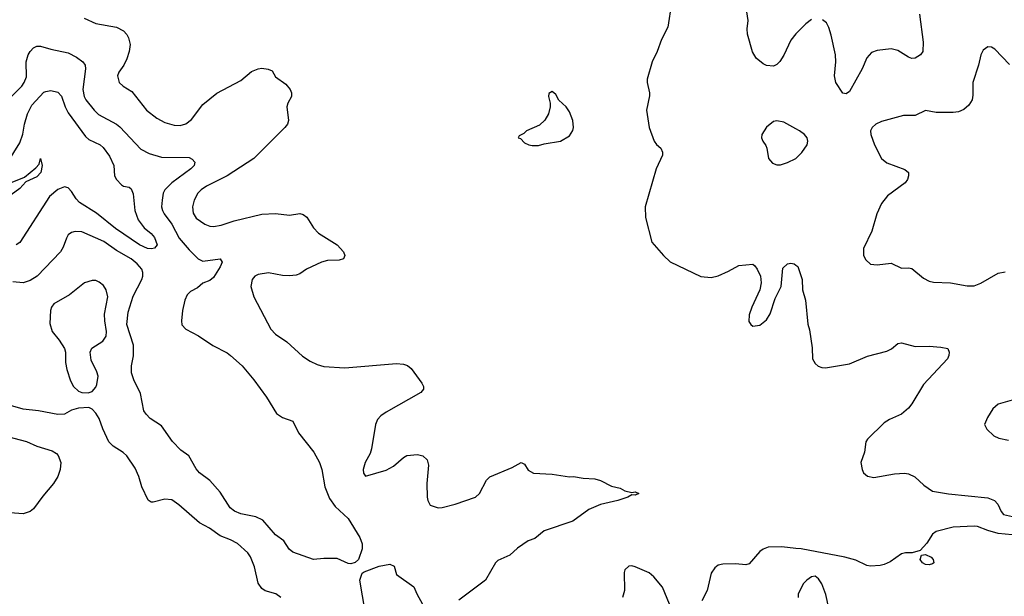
# Model space of a CAD drawing. Header units: inches. Extents: x 1173000 to 1307049, y 522583 to 678455.
# Tile 387 of 617: x 1285510 to 1291205, y 566116 to 569454. Entities that reach past the tile are written whole.
import ezdxf

# ---------------------------------------------------------------- set-up
doc = ezdxf.new("R2010")
doc.units = ezdxf.units.IN
doc.header["$MEASUREMENT"] = 0
doc.layers.add('B2586', color=7, linetype='Continuous')
doc.layers.add('B2596', color=7, linetype='Continuous')

msp = doc.modelspace()

# ---------------------------------------------------------------- linework, layer by layer
at = {"layer": 'B2586', "color": 5}
for points, elevation in [([(1289280.3, 569550), (1289258, 569410), (1289221.3, 569338.7), (1289197.4, 569270), (1289167.2, 569210), (1289139.5, 569110), (1289138.4, 569090), (1289152.7, 569030), (1289152.5, 569012.5), (1289135.3, 568930), (1289150.3, 568830.3), (1289180.5, 568750), (1289192.3, 568732.3), (1289218.8, 568710), (1289228, 568688), (1289228.2, 568670), (1289192.2, 568590), (1289128.2, 568370), (1289130.5, 568310), (1289166.6, 568166.6), (1289233.4, 568090), (1289272.8, 568052.8), (1289450, 567966.7), (1289510, 567961.3), (1289550, 567972.2), (1289610, 567997.6), (1289670, 568030.8), (1289750, 568038.8), (1289761, 568030), (1289776.3, 568010), (1289794, 567970), (1289798.8, 567930), (1289791, 567890), (1289744.9, 567790), (1289730, 567746), (1289727.5, 567707.5), (1289738, 567690), (1289750, 567681), (1289790, 567686.8), (1289830, 567716), (1289850, 567751.3), (1289879.6, 567840.4), (1289914, 567910), (1289924.1, 568015.9), (1289950, 568041), (1289970, 568044.7), (1289990, 568041), (1290000, 568032.8)], 920), ([(1290000, 569371.3), (1289970, 569334.7), (1289930, 569249.4), (1289907.1, 569212.9), (1289890, 569195.1), (1289870, 569185.1), (1289830, 569189.5), (1289810, 569198.4), (1289770, 569232), (1289748.7, 569268.7), (1289718.9, 569370), (1289718, 569402), (1289724.2, 569450), (1289708.3, 569550)], 920), ([(1285883.6, 569463.6), (1285951.2, 569431.2), (1286070.2, 569410.2), (1286110.3, 569390), (1286129.3, 569369.3), (1286139.6, 569350), (1286148.1, 569310), (1286142.8, 569270), (1286130, 569226.6), (1286111.5, 569190), (1286082.8, 569150), (1286076.5, 569130), (1286084.4, 569090), (1286107.7, 569070), (1286158.5, 569038.5), (1286244.4, 568930), (1286304, 568884), (1286350, 568859.1), (1286403.4, 568843.4), (1286437.5, 568842.5), (1286470, 568851.4), (1286504, 568876), (1286570, 568963), (1286650, 569028.5), (1286790, 569102.6), (1286850, 569153.4), (1286890, 569170.4), (1286910, 569173), (1286948.1, 569168.1), (1286970, 569157.3), (1286990, 569124), (1287050, 569080.4), (1287074.9, 569050), (1287083, 569030), (1287082, 569010), (1287060.5, 568970), (1287054.9, 568950), (1287064.4, 568870), (1287058.4, 568850), (1287044.4, 568830), (1286864.9, 568650), (1286710.5, 568549.5), (1286590, 568489.9), (1286559.3, 568470), (1286540.6, 568450), (1286518.2, 568410), (1286510.2, 568370), (1286513.4, 568333.4), (1286530, 568304.9), (1286580.3, 568270), (1286610, 568259.1), (1286630, 568257.9), (1286676.2, 568263.8), (1286750, 568289.2), (1286910, 568327.6), (1286990, 568332.9), (1287070, 568322.8), (1287130, 568332.4), (1287150, 568325.5), (1287170, 568310.6), (1287208.5, 568250), (1287238.2, 568218.2), (1287346.4, 568150), (1287382.4, 568110), (1287390.5, 568090), (1287382.8, 568070), (1287357.3, 568062.7), (1287290, 568059.3), (1287256.3, 568050), (1287169.3, 568010.7), (1287130, 567983.6), (1287110, 567975.6), (1287070, 567971.8), (1287030, 567974), (1286950, 567988.3), (1286890, 567979.7), (1286870.3, 567969.7), (1286854.4, 567950), (1286846, 567910), (1286863.7, 567850), (1286962.2, 567662.2), (1286990, 567634.4), (1287055.5, 567590), (1287146, 567506), (1287190, 567476.5), (1287230, 567457.4), (1287270, 567446.9), (1287390, 567438.9), (1287690, 567464.4), (1287730, 567460.5), (1287752.4, 567452.4), (1287774.6, 567434.6), (1287836, 567350), (1287846, 567330), (1287845.4, 567314.6), (1287830, 567295.3), (1287630, 567182.9), (1287598.9, 567161.1), (1287580.3, 567139.7), (1287568.4, 567110), (1287544.9, 566970), (1287536.2, 566943.8), (1287507.7, 566890), (1287496, 566850), (1287498, 566830), (1287510, 566812), (1287630, 566846.4), (1287672.3, 566870), (1287730, 566920.7), (1287750, 566930.7), (1287810, 566937.3), (1287842, 566930), (1287867.1, 566907.1), (1287875.2, 566875.2), (1287864.2, 566770), (1287866, 566690), (1287870.4, 566670), (1287884.8, 566644.8), (1287930, 566629.2), (1287954, 566630), (1288029.1, 566649.1), (1288146.6, 566690), (1288168.8, 566711.2), (1288210, 566788.2), (1288230, 566807.2), (1288358.6, 566861.4), (1288410, 566890.8), (1288430, 566882), (1288450, 566846.8), (1288482, 566830), (1288590, 566822.6), (1288690, 566808.4), (1288714, 566810), (1288770, 566799.3), (1288836.1, 566796.1), (1288870, 566786.8), (1288933.4, 566753.4), (1288982.7, 566742.7), (1289010, 566727.2), (1289050, 566717.1), (1289070, 566722), (1289090.6, 566710.6), (1289070, 566702.4), (1289050, 566702.9), (1289028, 566690), (1288970.3, 566670), (1288870, 566648.6), (1288801.1, 566618.9), (1288710, 566552.2), (1288544.2, 566495.8), (1288490, 566451.6), (1288450, 566436.9), (1288390, 566395.8), (1288345.7, 566354.3), (1288276, 566324), (1288261.7, 566310), (1288204.2, 566210), (1288050, 566093.3)], 880), ([(1285370, 568921.3), (1285521.7, 569070), (1285536.1, 569090), (1285550, 569122.8), (1285547.5, 569210), (1285558.9, 569250), (1285570, 569270.3), (1285590, 569291.6), (1285610, 569300.8), (1285630, 569300.7), (1285690, 569282.8), (1285790, 569261.4), (1285837.7, 569237.7), (1285875.3, 569210), (1285888.1, 569190), (1285891.3, 569170), (1285875.4, 569050), (1285882.9, 569010), (1285893.2, 568990), (1285940.7, 568930), (1285965.8, 568905.8), (1286070, 568850.2), (1286090, 568834.6), (1286210, 568704.9), (1286259.4, 568679.4), (1286330, 568657.6), (1286490, 568657.1), (1286507.7, 568647.7), (1286522.8, 568630), (1286518.9, 568610), (1286499, 568590), (1286389.1, 568510), (1286350.2, 568470), (1286340.2, 568450), (1286333.2, 568410), (1286331, 568370), (1286335.4, 568350), (1286345.4, 568330), (1286390.6, 568270.6), (1286431.8, 568190), (1286490, 568121.3), (1286541.7, 568070), (1286570, 568056.5), (1286670.3, 568070.3), (1286680.7, 568050), (1286670, 568022.7), (1286630, 567960.9), (1286610, 567945.1), (1286570, 567928.5), (1286537.6, 567902.4), (1286498.6, 567881.4), (1286479.2, 567860.8), (1286465.9, 567830), (1286452.3, 567770), (1286445, 567710), (1286448.2, 567688.2), (1286470, 567662.4), (1286544.9, 567624.9), (1286627.3, 567567.3), (1286710, 567524.9), (1286730.2, 567510.2), (1286797, 567450), (1286863.7, 567370), (1286937.6, 567270), (1286995.3, 567175.3), (1287030, 567150.5), (1287090, 567130.8), (1287123.4, 567063.4), (1287212.2, 566950), (1287244.9, 566890), (1287258.3, 566850), (1287275.3, 566750), (1287302, 566682), (1287335.4, 566635.4), (1287410, 566567.3), (1287476.7, 566456.7), (1287490, 566421), (1287491.2, 566391.2), (1287468.7, 566330), (1287450, 566311.9), (1287425.1, 566305.1), (1287410, 566306.8), (1287345.7, 566334.3), (1287270, 566335.1), (1287210, 566329.7), (1287090, 566371.7), (1287068.1, 566390), (1287037, 566437), (1286990, 566471.9), (1286916.9, 566556.9), (1286875.9, 566575.9), (1286790, 566593.2), (1286752.1, 566610), (1286727.6, 566627.6), (1286670, 566718.4), (1286610, 566786.9), (1286550, 566831.6), (1286530, 566854.6), (1286487.6, 566930), (1286442, 566962), (1286392.9, 567012.9), (1286330, 567103.5), (1286265.3, 567145.3), (1286240.7, 567170), (1286228.9, 567190), (1286208.3, 567290), (1286169.9, 567369.9), (1286157.1, 567410), (1286157.3, 567450), (1286169, 567509), (1286168.1, 567570), (1286129.9, 567690), (1286138.1, 567761.9), (1286166.6, 567853.4), (1286215.8, 567950), (1286221.8, 567970), (1286222.5, 567990), (1286215.5, 568010), (1286190, 568041.8), (1286155.3, 568070), (1286070, 568118.6), (1285997.4, 568170), (1285870, 568225.7), (1285830, 568227.2), (1285810, 568221.7), (1285791.2, 568208.8), (1285780.3, 568190), (1285762.3, 568137.7), (1285745.3, 568110), (1285610.6, 567969.4), (1285570, 567944), (1285530, 567930.8), (1285470, 567936.1)], 860), ([(1285440.9, 568630), (1285510, 568742), (1285527.9, 568792.1), (1285538.2, 568850), (1285555.6, 568910), (1285580.2, 568959.8), (1285650, 569033.7), (1285660.7, 569039.3), (1285690, 569044.4), (1285730, 569034), (1285752, 569012), (1285772.9, 568950), (1285790, 568915.4), (1285890, 568778.9), (1285910, 568759.7), (1285975.6, 568730), (1285993.6, 568713.6), (1286030, 568665), (1286055.3, 568610), (1286058.3, 568550), (1286070, 568528.4), (1286098, 568498), (1286110, 568490.4), (1286143.8, 568483.8), (1286154.6, 568474.6), (1286166.3, 568446.3), (1286175.4, 568350), (1286195.8, 568295.8), (1286230, 568249.2), (1286270, 568215.9), (1286290, 568192.6), (1286305.6, 568150), (1286290, 568130.9), (1286272.1, 568127.9), (1286250, 568130.4), (1286203.9, 568150), (1286064.5, 568244.5), (1285953.3, 568333.3), (1285856.4, 568396.4), (1285836.9, 568416.9), (1285810, 568459.8), (1285790, 568480.3), (1285770, 568486.4), (1285730, 568472.1), (1285681.5, 568430), (1285510, 568164.2), (1285489.2, 568150.8)], 840), ([(1290000, 568821.8), (1289930, 568860.7), (1289890, 568869.6), (1289870, 568865.1), (1289830, 568832.3), (1289802.8, 568790), (1289800.7, 568770), (1289807.3, 568750), (1289825.5, 568725.5), (1289830.8, 568710), (1289840.7, 568650), (1289864.5, 568624.5), (1289890, 568614.8), (1289910, 568614.8), (1289950, 568627.3), (1289999, 568650), (1290000, 568651)], 940), ([(1285457.2, 568510), (1285537.6, 568542.4), (1285603.5, 568596.5), (1285621.7, 568618.3), (1285630, 568650.8), (1285639.5, 568610), (1285632.5, 568570), (1285610, 568545), (1285545.3, 568514.7), (1285510, 568477), (1285460.2, 568439.8)], 820), ([(1287019.6, 566110), (1286992, 566130), (1286930, 566148.3), (1286910, 566161.6), (1286890, 566193.2), (1286867.6, 566287.6), (1286845.5, 566345.5), (1286828.8, 566368.8), (1286770, 566422), (1286730, 566444), (1286670, 566466), (1286607.6, 566510), (1286550, 566540.8), (1286430, 566645.7), (1286390, 566675.1), (1286350, 566679.2), (1286282, 566662), (1286270, 566662), (1286253.4, 566673.4), (1286216.9, 566750), (1286199.1, 566810), (1286177.5, 566857.5), (1286129.8, 566929.8), (1286108.7, 566948.7), (1286050, 566986.3), (1286026, 567010), (1285990, 567085.2), (1285970, 567145.2), (1285950, 567177.2), (1285930, 567199), (1285909.3, 567209.3), (1285850, 567206.3), (1285810, 567194), (1285770, 567171.1), (1285730, 567168.2), (1285618, 567190), (1285530, 567199.5), (1285430, 567229.5)], 880), ([(1285410, 567048.8), (1285550, 567012.4), (1285610, 566985.3), (1285698.5, 566958.5), (1285722.8, 566942.8), (1285731.7, 566931.7), (1285747.4, 566890), (1285744.6, 566850), (1285730, 566809.3), (1285706, 566770), (1285643.8, 566696.2), (1285590, 566622.4), (1285570, 566606.9), (1285530, 566593.5), (1285430, 566600.5)], 880), ([(1290000, 566393.7), (1289917.2, 566402.8), (1289839, 566401), (1289810.7, 566390), (1289790, 566375.1), (1289730, 566304.2), (1289710, 566298.3), (1289650, 566305.1), (1289576.7, 566303.3), (1289550, 566296.2), (1289530, 566280.9), (1289508.7, 566250), (1289487.2, 566150), (1289456.1, 566090)], 920), ([(1287508.4, 566028.4), (1287477.1, 566210), (1287489.9, 566250), (1287502.5, 566257.5), (1287590, 566290.3), (1287650, 566302.4), (1287676, 566290), (1287690, 566242), (1287790, 566171.3), (1287806.8, 566130), (1287840.7, 566070)], 860), ([(1289268.2, 566070), (1289227.3, 566170), (1289178, 566230), (1289150, 566251.6), (1289070, 566286.6), (1289050, 566292), (1289034, 566290), (1289010.8, 566270), (1289005.7, 566254.3), (1289008.9, 566150), (1288996.5, 566110)], 920)]:
    msp.add_lwpolyline(points, dxfattribs=dict(at, elevation=elevation))
for points, elevation in [([(1288590, 569039), (1288570, 569026), (1288567.7, 569010), (1288578.8, 568970), (1288579.1, 568950), (1288568.2, 568910), (1288547, 568873), (1288516.7, 568843.3), (1288442, 568810), (1288425.4, 568794.6), (1288398, 568782), (1288394, 568770), (1288406, 568766), (1288430, 568742), (1288454, 568730), (1288474.6, 568725.4), (1288510, 568726), (1288543.7, 568736.3), (1288638, 568750), (1288690, 568781), (1288710, 568812), (1288713.6, 568830), (1288709.5, 568870), (1288690, 568921.2), (1288670, 568949), (1288629.2, 568989.2), (1288610, 569022)], 920), ([(1285930, 567945.1), (1285884.4, 567930), (1285798.7, 567861.3), (1285707.7, 567810), (1285693.4, 567790), (1285688, 567770), (1285683.8, 567696.2), (1285697.1, 567650), (1285739.1, 567599.1), (1285768.4, 567550), (1285774.9, 567530), (1285775.8, 567470), (1285782, 567430), (1285804.2, 567364.2), (1285821.6, 567330), (1285850, 567303), (1285870, 567295.5), (1285906.6, 567293.4), (1285930, 567302.8), (1285950, 567326), (1285957.1, 567342.9), (1285963.6, 567390), (1285956.2, 567416.2), (1285922.8, 567482.8), (1285916.9, 567530), (1285927.4, 567552.6), (1285990, 567594), (1286010, 567623), (1286012.5, 567650), (1286002.2, 567710), (1286000.7, 567750), (1286019, 567850), (1286009.8, 567889.8), (1285994.6, 567914.6), (1285970, 567935.1), (1285950, 567943.5)], 880)]:
    msp.add_lwpolyline(points, close=True, dxfattribs=dict(at, elevation=elevation))
at = {"layer": 'B2596', "color": 5}
for points, elevation in [([(1290090, 569454.5), (1290057.6, 569430), (1290010, 569383.5), (1290000, 569371.3)], 920), ([(1290714, 569486), (1290736.5, 569323.5), (1290733.4, 569270), (1290720.7, 569250), (1290690, 569232.3), (1290670, 569229.6), (1290650, 569237.6), (1290590, 569276.3), (1290550, 569286), (1290470, 569276.4), (1290435.9, 569264.1), (1290410, 569234), (1290382.2, 569170), (1290310, 569038.7), (1290290, 569024.7), (1290270, 569029.7), (1290230.9, 569090), (1290223.5, 569130), (1290230.7, 569210), (1290228.7, 569250), (1290204.1, 569364.1), (1290189.7, 569409.7), (1290176.4, 569436.4), (1290154.2, 569454.2)], 920), ([(1291234.2, 569194.2), (1291150, 569283.7), (1291130, 569296), (1291110, 569297.2), (1291082.8, 569277.2), (1291068.7, 569251.3), (1291055.3, 569190), (1291022.6, 569090), (1291023.4, 569016.6), (1291019.5, 568990), (1291000, 568960), (1290970, 568934.3), (1290939.7, 568920.3), (1290910, 568916.1), (1290810, 568917.7), (1290750, 568927.6), (1290690, 568898.7), (1290620.9, 568899.1), (1290494.4, 568865.6), (1290461, 568850), (1290440.7, 568830), (1290430.7, 568810), (1290433.4, 568790), (1290454, 568730), (1290494.8, 568650), (1290525.1, 568625.1), (1290630, 568587.3), (1290650.4, 568570.4), (1290650.6, 568550), (1290644, 568530), (1290630.6, 568510), (1290530, 568434.5), (1290494.9, 568390), (1290468.4, 568330), (1290439.3, 568230), (1290390.8, 568130), (1290391, 568090), (1290404.5, 568064.5), (1290430, 568038), (1290470, 568034.8), (1290550, 568044), (1290610, 568015.5), (1290650, 568018), (1290670, 568013.4), (1290737.8, 567957.8), (1290770, 567940.4), (1290795.1, 567935.1), (1290894, 567930), (1290990, 567913), (1291030, 567913), (1291070, 567928), (1291170, 567986), (1291210, 567994.9)], 940), ([(1290000, 568651), (1290034, 568686), (1290064, 568730), (1290069, 568750), (1290064, 568770), (1290049.4, 568789.4), (1290021.2, 568810), (1290000, 568821.8)], 940), ([(1290000, 568032.8), (1290010, 568024.7), (1290035.3, 567950), (1290037.6, 567890), (1290055.8, 567830), (1290068.5, 567691.5), (1290078, 567658), (1290094.1, 567554.1), (1290096.4, 567490), (1290110, 567464), (1290128.7, 567448.7), (1290150, 567440.5), (1290170, 567439.1), (1290310, 567462.3), (1290413.8, 567506.2), (1290524.9, 567535.1), (1290552.1, 567547.9), (1290590, 567579.3), (1290610, 567583.8), (1290690, 567563.1), (1290770, 567563.7), (1290838.7, 567558.7), (1290878, 567550), (1290886, 567530), (1290884.7, 567510), (1290876, 567490), (1290737.3, 567342.7), (1290670.3, 567230), (1290650, 567204.5), (1290610.7, 567170), (1290540.5, 567139.5), (1290510, 567119.6), (1290413.5, 567026.5), (1290403.8, 567010), (1290397.1, 566950), (1290375.5, 566890), (1290382, 566850), (1290390, 566831.3), (1290412.7, 566812.7), (1290450, 566804.9), (1290570, 566825.7), (1290628.5, 566828.5), (1290650, 566824.4), (1290687.1, 566807.1), (1290739, 566759), (1290790, 566725.3), (1290882, 566710), (1291110, 566687), (1291147.3, 566670), (1291168, 566650), (1291186.6, 566606.6), (1291201, 566590), (1291270, 566574.3)], 920), ([(1291290, 567262.9), (1291170, 567229.3), (1291138, 567202), (1291108.1, 567151.9), (1291090.8, 567110), (1291103.4, 567083.4), (1291144.7, 567044.7), (1291172.4, 567032.4), (1291230, 567020.4)], 940), ([(1291250, 566472.8), (1291170, 566479.2), (1291110, 566496.6), (1291050, 566520.5), (1291030, 566522.9), (1290910, 566516.3), (1290810, 566491.6), (1290790, 566476.2), (1290757, 566423), (1290718.9, 566381.1), (1290672.8, 566367.2), (1290632.7, 566367.3), (1290610, 566362.7), (1290543.9, 566316.1), (1290510, 566299.6), (1290486, 566294), (1290430, 566291.1), (1290410, 566295.4), (1290345.3, 566325.3), (1290282.6, 566342.6), (1290029.6, 566390.4), (1290000, 566393.7)], 920), ([(1290190, 566048), (1290173.2, 566126.8), (1290150, 566188.7), (1290130, 566217.2), (1290110, 566232), (1290090, 566229.2), (1290062.8, 566210), (1290044, 566190), (1290013.4, 566130), (1290013.4, 566110)], 940)]:
    msp.add_lwpolyline(points, dxfattribs=dict(at, elevation=elevation))
at = {"layer": 'B2596', "color": 5, "elevation": 920}
msp.add_lwpolyline([(1290770, 566299.1), (1290750, 566300.8), (1290731.6, 566310), (1290717.4, 566330), (1290725.8, 566354.2), (1290750, 566358.7), (1290782.3, 566342.3), (1290793.4, 566330), (1290796.3, 566310), (1290790, 566305.1)], close=True, dxfattribs=at)

doc.saveas('drawing.dxf')
